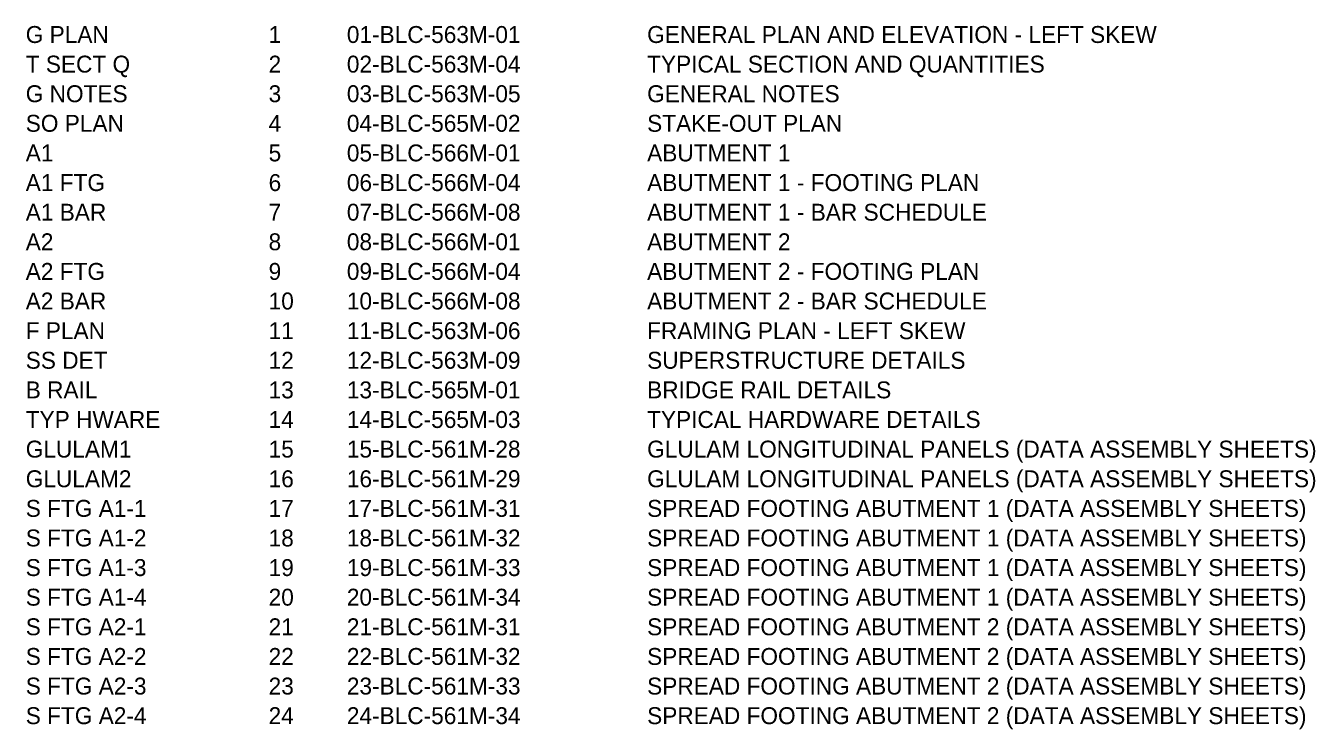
# Model space of a CAD drawing. Extents: x 179 to 454, y -271 to 54.
# Drawn here: x 212.7 to 426.9, y -271 to -154.1 of the extents above; entities that cross this region are included whole.
import ezdxf

# ---------------------------------------------------------------- set-up
doc = ezdxf.new("R2010")
doc.units = 0
doc.layers.add('Level 62', color=7, linetype='Continuous')

msp = doc.modelspace()

# ---------------------------------------------------------------- texts
at = {"layer": 'Level 62'}
for s, height, p in [('G PLAN', 2.812, (212.74, -156.99)), ('1', 2.81, (253.08, -156.99)), ('01-BLC-563M-01', 2.8125, (266.07, -156.99)), ('GENERAL PLAN AND ELEVATION - LEFT SKEW', 2.8125, (315.94, -156.99)), ('T SECT Q', 2.812, (212.74, -161.91)), ('2', 2.81, (253.08, -161.91)), ('02-BLC-563M-04', 2.8125, (266.07, -161.91)), ('TYPICAL SECTION AND QUANTITIES', 2.8125, (315.94, -161.91)), ('G NOTES', 2.812, (212.74, -166.83)), ('3', 2.81, (253.08, -166.83)), ('03-BLC-563M-05', 2.8125, (266.07, -166.83)), ('GENERAL NOTES', 2.8125, (315.94, -166.83)), ('SO PLAN', 2.812, (212.74, -171.75)), ('4', 2.81, (253.08, -171.75)), ('04-BLC-565M-02', 2.8125, (266.07, -171.75)), ('STAKE-OUT PLAN', 2.8125, (315.94, -171.75)), ('A1', 2.812, (212.74, -176.67)), ('5', 2.81, (253.08, -176.67)), ('05-BLC-566M-01', 2.8125, (266.07, -176.67)), ('ABUTMENT 1', 2.812, (315.94, -176.67)), ('A1 FTG', 2.812, (212.74, -181.6)), ('6', 2.81, (253.08, -181.6)), ('06-BLC-566M-04', 2.8125, (266.07, -181.6)), ('ABUTMENT 1 - FOOTING PLAN', 2.8125, (315.94, -181.6)), ('A1 BAR', 2.812, (212.74, -186.52)), ('7', 2.81, (253.08, -186.52)), ('07-BLC-566M-08', 2.8125, (266.07, -186.52)), ('ABUTMENT 1 - BAR SCHEDULE', 2.8125, (315.94, -186.52)), ('A2', 2.812, (212.74, -191.44)), ('8', 2.81, (253.08, -191.44)), ('08-BLC-566M-01', 2.8125, (266.07, -191.44)), ('ABUTMENT 2', 2.812, (315.94, -191.44)), ('A2 FTG', 2.812, (212.74, -196.36)), ('9', 2.81, (253.08, -196.36)), ('09-BLC-566M-04', 2.8125, (266.07, -196.36)), ('ABUTMENT 2 - FOOTING PLAN', 2.8125, (315.94, -196.36)), ('A2 BAR', 2.812, (212.74, -201.28)), ('10', 2.812, (253.08, -201.28)), ('10-BLC-566M-08', 2.8125, (266.07, -201.28)), ('ABUTMENT 2 - BAR SCHEDULE', 2.8125, (315.94, -201.28)), ('F PLAN', 2.812, (212.74, -206.21)), ('11', 2.812, (253.08, -206.21)), ('11-BLC-563M-06', 2.8125, (266.07, -206.21)), ('FRAMING PLAN - LEFT SKEW', 2.8125, (315.94, -206.21)), ('SS DET', 2.812, (212.74, -211.13)), ('12', 2.812, (253.08, -211.13)), ('12-BLC-563M-09', 2.8125, (266.07, -211.13)), ('SUPERSTRUCTURE DETAILS', 2.8125, (315.94, -211.13)), ('B RAIL', 2.812, (212.74, -216.05)), ('13', 2.812, (253.08, -216.05)), ('13-BLC-565M-01', 2.8125, (266.07, -216.05)), ('BRIDGE RAIL DETAILS', 2.8125, (315.94, -216.05)), ('TYP HWARE', 2.812, (212.74, -220.97)), ('14', 2.812, (253.08, -220.97)), ('14-BLC-565M-03', 2.8125, (266.07, -220.97)), ('TYPICAL HARDWARE DETAILS', 2.8125, (315.94, -220.97)), ('GLULAM1', 2.812, (212.74, -225.89)), ('15', 2.812, (253.08, -225.89)), ('15-BLC-561M-28', 2.8125, (266.07, -225.89)), ('GLULAM LONGITUDINAL PANELS (DATA ASSEMBLY SHEETS)', 2.8125, (315.94, -225.89)), ('GLULAM2', 2.812, (212.74, -230.82)), ('16', 2.812, (253.08, -230.82)), ('16-BLC-561M-29', 2.8125, (266.07, -230.82)), ('GLULAM LONGITUDINAL PANELS (DATA ASSEMBLY SHEETS)', 2.8125, (315.94, -230.82)), ('S FTG A1-1', 2.812, (212.74, -235.74)), ('17', 2.812, (253.08, -235.74)), ('17-BLC-561M-31', 2.8125, (266.07, -235.74)), ('SPREAD FOOTING ABUTMENT 1 (DATA ASSEMBLY SHEETS)', 2.8125, (315.94, -235.74)), ('SPREAD FOOTING ABUTMENT 1 (DATA ASSEMBLY SHEETS)', 2.8125, (315.94, -240.66)), ('S FTG A1-2', 2.812, (212.74, -240.66)), ('18', 2.812, (253.08, -240.66)), ('18-BLC-561M-32', 2.8125, (266.07, -240.66)), ('S FTG A1-3', 2.812, (212.74, -245.58)), ('19', 2.812, (253.08, -245.58)), ('19-BLC-561M-33', 2.8125, (266.07, -245.58)), ('SPREAD FOOTING ABUTMENT 1 (DATA ASSEMBLY SHEETS)', 2.8125, (315.94, -245.58)), ('S FTG A1-4', 2.812, (212.74, -250.5)), ('20', 2.812, (253.08, -250.5)), ('20-BLC-561M-34', 2.8125, (266.07, -250.5)), ('SPREAD FOOTING ABUTMENT 1 (DATA ASSEMBLY SHEETS)', 2.8125, (315.94, -250.5)), ('S FTG A2-1', 2.812, (212.74, -255.42)), ('21', 2.812, (253.08, -255.42)), ('21-BLC-561M-31', 2.8125, (266.07, -255.42)), ('SPREAD FOOTING ABUTMENT 2 (DATA ASSEMBLY SHEETS)', 2.8125, (315.94, -255.42)), ('S FTG A2-2', 2.812, (212.74, -260.35)), ('22', 2.812, (253.08, -260.35)), ('22-BLC-561M-32', 2.8125, (266.07, -260.35)), ('SPREAD FOOTING ABUTMENT 2 (DATA ASSEMBLY SHEETS)', 2.8125, (315.94, -260.35)), ('S FTG A2-3', 2.812, (212.74, -265.27)), ('23', 2.812, (253.08, -265.27)), ('23-BLC-561M-33', 2.8125, (266.07, -265.27)), ('SPREAD FOOTING ABUTMENT 2 (DATA ASSEMBLY SHEETS)', 2.8125, (315.94, -265.27)), ('S FTG A2-4', 2.812, (212.74, -270.19)), ('24', 2.812, (253.08, -270.19)), ('24-BLC-561M-34', 2.8125, (266.07, -270.19)), ('SPREAD FOOTING ABUTMENT 2 (DATA ASSEMBLY SHEETS)', 2.8125, (315.94, -270.19))]:
    msp.add_text(s, height=height, dxfattribs=at).set_placement(p)

doc.saveas('drawing.dxf')
